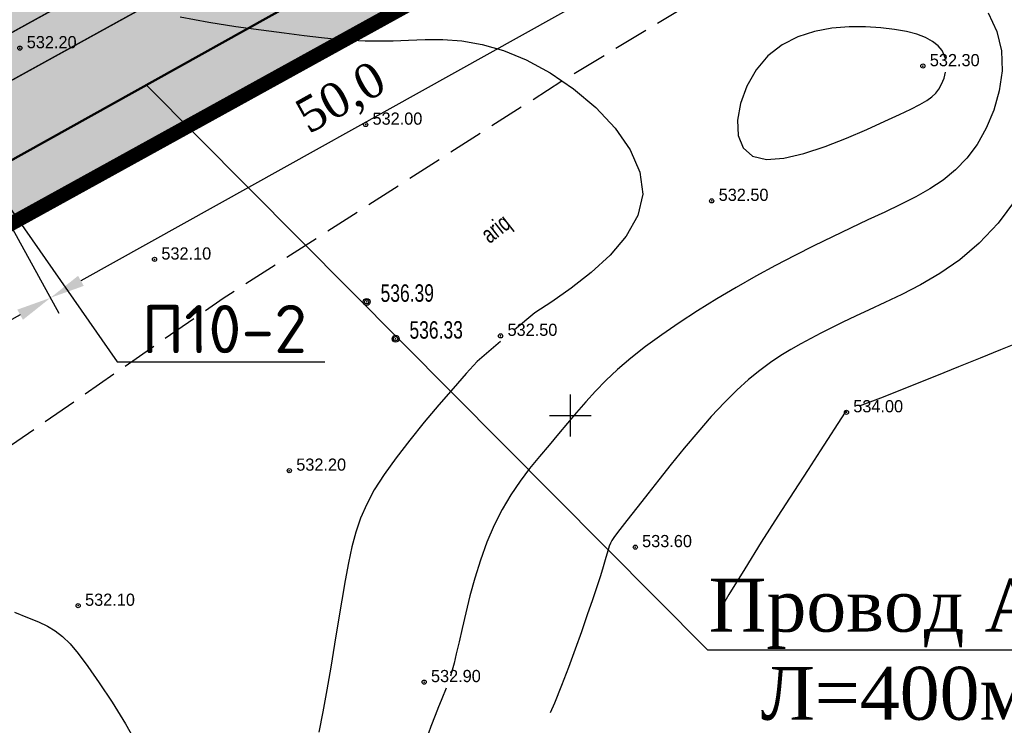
# Model space of a CAD drawing. Extents: x 10527 to 38813, y 13847 to 37526.
# Tile 908 of 1056: x 35863 to 35934, y 36216 to 36267. Entities that reach past the tile are written whole.
import ezdxf

# ---------------------------------------------------------------- set-up
doc = ezdxf.new("R2010")
doc.units = 0
doc.header["$LTSCALE"] = 0.5
doc.header["$MEASUREMENT"] = 0
doc.header["$PDMODE"] = 32
doc.header["$PDSIZE"] = 0.3
for name, pattern in [('CONTI', [0]), ('GOST2.303 6', [12, 8, -1.5, 1, -1.5]), ('STRIH_1', [3, 2, -1]), ('ДОРОГИ_ГРУНТ', [7, 5, -2])]:
    doc.linetypes.add(name, pattern=pattern)
for name, color, linetype in [('(004) Точки рельефа', 7, 'Continuous'), ('(016) Кабель', 1, 'Continuous'), ('(022) Возд. Линии', 7, 'Continuous'), ('(034) Формы рельефа', 32, 'Continuous'), ('GORIZDEFAULT', 32, 'CONTI'), ('NAD_M0', 7, 'CONTI'), ('PI_OT0', 172, 'CONTI'), ('PI_TT0', 5, 'CONTI'), ('PI_TTDEFAULT', 5, 'CONTI'), ('SETKR', 2, 'CONTI'), ('Штрих Стекло', 7, 'Continuous')]:
    doc.layers.add(name, color=color, linetype=linetype)
for name, color, linetype, lineweight in [('(032) Горизонтали утолщенные', 32, 'Continuous', 30), ('.', 7, 'Continuous', 15), ('П Л А Н', 7, 'Continuous', 30)]:
    doc.layers.add(name, color=color, linetype=linetype, lineweight=lineweight)
doc.styles.add('D-431', font='txt')
doc.styles.add('ISOPEUR', font='isocpeui.ttf')
doc.styles.add('SHRFT', font='TXT', dxfattribs={"width": 0.875})
doc.styles.get("Standard").update_dxf_attribs({"font": 'times.ttf'})
doc.styles.add('style1', font='arial.ttf', dxfattribs={"height": 2.5})
doc.linetypes.add('ИК_Э_КАБ_ВН', pattern='A,8,-2,["<<",Standard,S=1,R=0,X=0,Y=-0.5],8,[">>",Standard,S=1,R=0,X=-1,Y=-0.5],-2', length=20)
doc.dimstyles.new('ISO-25$0', dxfattribs={"dimtxt": 2.5, "dimasz": 2.5, "dimexe": 2, "dimexo": 1, "dimgap": 1, "dimtad": 1, "dimdec": 0, "dimlfac": 100, "dimtxsty": 'style1', "dimblk": 'OBLIQUE', "dimcen": 2, "dimdle": 1, "dimadec": 0, "dimazin": 0, "dimtfac": 1, "dimtdec": 0, "dimtmove": 0, "dimatfit": 3, "dimldrblk": 'OBLIQUE', "dimfxl": 1, "dimarcsym": 0})

# ---------------------------------------------------------------- blocks, each defined once
blk = doc.blocks.new('BL_333')
at = {"color": 0}
for p, q in [((0, -1.5), (0, 1.5)), ((-1.5, 0), (1.5, 0))]:
    blk.add_line(p, q, dxfattribs=at)
blk = doc.blocks.new('gergrgrre')
at = {"layer": '(032) Горизонтали утолщенные', "color": 32}
for points in [[(360782.22, 4200355.24, 534), (360780.9, 4200354.71, 534), (360779.43, 4200354.11, 534), (360777.87, 4200353.49, 534), (360776.3, 4200352.85, 534), (360774.79, 4200352.25, 534), (360773.42, 4200351.7, 534), (360772.27, 4200351.25, 534), (360770.74, 4200350.67, 534)], [(360769.83, 4200350.32, 534), (360769.78, 4200350.31, 534), (360769.73, 4200350.25, 534), (360767.95, 4200347.46, 534), (360767.08, 4200346.13, 534), (360766.05, 4200344.55, 534), (360764.91, 4200342.78, 534), (360763.71, 4200340.91, 534), (360762.52, 4200339, 534), (360761.38, 4200337.15, 534), (360760.793, 4200336.148, 534)], [(360710.06, 4200335.88, 532), (360711, 4200335.5, 532), (360711.77, 4200335.18, 532), (360712.42, 4200334.87, 532), (360712.98, 4200334.54, 532), (360713.51, 4200334.14, 532), (360714.05, 4200333.61, 532), (360714.64, 4200332.91, 532), (360715.33, 4200331.99, 532), (360716.15, 4200330.82, 532), (360717.07, 4200329.43, 532), (360718.03, 4200327.86, 532), (360718.99, 4200326.16, 532), (360719.91, 4200324.37, 532), (360720.72, 4200322.53, 532), (360721.38, 4200320.69, 532), (360721.85, 4200318.88, 532), (360722.15, 4200317.12, 532), (360722.28, 4200315.4, 532), (360722.26, 4200313.72, 532), (360722.145, 4200312.465, 532)]]:
    blk.add_polyline3d(points, dxfattribs=at)
at = {"layer": '(034) Формы рельефа', "linetype": 'ДОРОГИ_ГРУНТ', "flags": 128}
blk.add_lwpolyline([(360482.781, 4200258.269), (360503.36, 4200262.12), (360540.16, 4200273.49), (360571.629, 4200283.566), (360597.478, 4200285.82), (360621.43, 4200291.754), (360645.869, 4200300.203), (360663.014, 4200309.823), (360672.864, 4200318.692), (360696.547, 4200338.682), (360725.059, 4200358.436), (360749.385, 4200374.03), (360784.309, 4200395.099), (360811.615, 4200410.2), (360839.044, 4200435.53), (360866.689, 4200461.551), (360893.596, 4200482.577), (360919.739, 4200495.686), (360930.957, 4200499.104), (360950, 4200501.5), (360970.569, 4200508.087), (360980.41, 4200514.465), (360985.626, 4200527.791), (360988.679, 4200544.648), (360993.436, 4200584.307), (360994.52, 4200600.42), (360996.832, 4200613.062), (361003.742, 4200621.144), (361014.029, 4200628.488), (361032.05, 4200637.005), (361049.856, 4200645.42), (361060.221, 4200655.432), (361085.506, 4200687.483), (361100.578, 4200706.587), (361115.074, 4200727.431), (361116.743, 4200734.74), (361120.605, 4200787.819), (361123, 4200820.4), (361129.426, 4200846.644), (361137.082, 4200864.849), (361150.22, 4200896.626), (361157.514, 4200904.483), (361166.834, 4200910.639), (361181.725, 4200916.67), (361194.873, 4200924.395), (361209.205, 4200933.175), (361217.185, 4200942.931)], dxfattribs=at)
at = {"layer": 'GORIZDEFAULT', "color": 32}
for points in [[(360781.98, 4200365.49, 533.5), (360780.72, 4200363.8, 533.5), (360779.37, 4200362.37, 533.5), (360777.97, 4200361.19, 533.5), (360776.55, 4200360.2, 533.5), (360775.15, 4200359.39, 533.5), (360773.81, 4200358.7, 533.5), (360772.58, 4200358.11, 533.5), (360771.47, 4200357.6, 533.5), (360770.47, 4200357.13, 533.5), (360769.58, 4200356.7, 533.5), (360768.76, 4200356.3, 533.5), (360767.99, 4200355.92, 533.5), (360767.26, 4200355.54, 533.5), (360766.55, 4200355.15, 533.5), (360765.84, 4200354.75, 533.5), (360765.11, 4200354.3, 533.5), (360764.37, 4200353.8, 533.5), (360763.6, 4200353.24, 533.5), (360762.79, 4200352.58, 533.5), (360761.95, 4200351.82, 533.5), (360761.06, 4200350.93, 533.5), (360760.12, 4200349.92, 533.5), (360759.15, 4200348.81, 533.5), (360758.18, 4200347.66, 533.5), (360757.24, 4200346.5, 533.5), (360756.36, 4200345.39, 533.5), (360755.56, 4200344.38, 533.5), (360754.87, 4200343.5, 533.5), (360754.32, 4200342.79, 533.5), (360753.88, 4200342.24, 533.5), (360753.55, 4200341.82, 533.5), (360753.3, 4200341.5, 533.5), (360753.12, 4200341.24, 533.5), (360752.98, 4200341.03, 533.5), (360752.88, 4200340.83, 533.5), (360752.79, 4200340.61, 533.5), (360752.71, 4200340.36, 533.5), (360752.61, 4200340.04, 533.5), (360752.49, 4200339.64, 533.5), (360752.34, 4200339.14, 533.5), (360752.15, 4200338.5, 533.5), (360751.9, 4200337.71, 533.5), (360751.58, 4200336.76, 533.5), (360751.21, 4200335.68, 533.5), (360750.8, 4200334.48, 533.5), (360750.34, 4200333.22, 533.5), (360749.86, 4200331.92, 533.5), (360749.36, 4200330.62, 533.5), (360748.85, 4200329.35, 533.5), (360748.554, 4200328.648, 533.5)], [(360780.01, 4200378.9, 533), (360780.64, 4200377.58, 533), (360780.96, 4200376.18, 533), (360781.01, 4200374.74, 533), (360780.81, 4200373.31, 533), (360780.43, 4200371.92, 533), (360779.88, 4200370.62, 533), (360779.22, 4200369.46, 533), (360778.48, 4200368.47, 533), (360777.67, 4200367.63, 533), (360776.78, 4200366.9, 533), (360775.83, 4200366.27, 533), (360774.81, 4200365.69, 533), (360773.72, 4200365.15, 533), (360772.58, 4200364.61, 533), (360771.37, 4200364.05, 533), (360770.12, 4200363.46, 533), (360768.82, 4200362.83, 533), (360767.48, 4200362.18, 533), (360766.12, 4200361.49, 533), (360764.73, 4200360.76, 533), (360763.32, 4200360, 533), (360761.91, 4200359.2, 533), (360760.51, 4200358.37, 533), (360759.14, 4200357.52, 533), (360757.81, 4200356.66, 533), (360756.56, 4200355.8, 533), (360755.39, 4200354.95, 533), (360754.33, 4200354.11, 533), (360753.39, 4200353.3, 533), (360752.55, 4200352.51, 533), (360751.8, 4200351.74, 533), (360751.1, 4200350.98, 533), (360750.44, 4200350.22, 533), (360749.79, 4200349.45, 533), (360749.14, 4200348.68, 533), (360748.46, 4200347.88, 533), (360747.77, 4200347.06, 533), (360747.07, 4200346.2, 533), (360746.38, 4200345.28, 533), (360745.71, 4200344.31, 533), (360745.09, 4200343.26, 533), (360744.51, 4200342.12, 533), (360743.99, 4200340.9, 533), (360743.53, 4200339.62, 533), (360743.13, 4200338.32, 533), (360742.78, 4200337.05, 533), (360742.48, 4200335.83, 533), (360742.22, 4200334.72, 533), (360742, 4200333.75, 533), (360741.8, 4200332.9, 533), (360741.64, 4200332.23, 533), (360741.5, 4200331.71, 533), (360741.38, 4200331.3, 533)], [(360721.97, 4200378.63, 532.5), (360724.01, 4200378.25, 532.5), (360725.97, 4200377.93, 532.5), (360727.79, 4200377.68, 532.5), (360729.43, 4200377.47, 532.5), (360730.86, 4200377.29, 532.5), (360732.12, 4200377.15, 532.5), (360733.24, 4200377.03, 532.5), (360734.27, 4200376.95, 532.5), (360735.25, 4200376.9, 532.5), (360736.24, 4200376.89, 532.5), (360737.26, 4200376.91, 532.5), (360738.36, 4200376.96, 532.5), (360739.56, 4200377, 532.5), (360740.83, 4200376.99, 532.5), (360742.2, 4200376.89, 532.5), (360743.65, 4200376.64, 532.5), (360745.2, 4200376.2, 532.5), (360746.83, 4200375.53, 532.5), (360748.54, 4200374.61, 532.5), (360750.23, 4200373.45, 532.5), (360751.82, 4200372.11, 532.5), (360753.21, 4200370.64, 532.5), (360754.3, 4200369.08, 532.5), (360754.99, 4200367.48, 532.5), (360755.19, 4200365.89, 532.5), (360754.83, 4200364.35, 532.5), (360754.01, 4200362.88, 532.5), (360752.85, 4200361.51, 532.5), (360751.49, 4200360.26, 532.5), (360750.05, 4200359.14, 532.5), (360748.66, 4200358.17, 532.5), (360747.44, 4200357.38, 532.5), (360745.99, 4200356.16, 532.5)], [(360776.96, 4200375.53, 532.5), (360776.86, 4200375.88, 532.5), (360776.7, 4200376.2, 532.5), (360776.41, 4200376.55, 532.5), (360776.01, 4200376.86, 532.5), (360775.51, 4200377.14, 532.5), (360774.89, 4200377.37, 532.5), (360774.15, 4200377.57, 532.5), (360773.29, 4200377.72, 532.5), (360772.31, 4200377.84, 532.5), (360771.21, 4200377.91, 532.5), (360770.02, 4200377.91, 532.5), (360768.78, 4200377.81, 532.5), (360767.54, 4200377.58, 532.5), (360766.33, 4200377.19, 532.5), (360765.2, 4200376.62, 532.5), (360764.19, 4200375.83, 532.5), (360763.34, 4200374.81, 532.5), (360762.67, 4200373.64, 532.5), (360762.22, 4200372.41, 532.5), (360762, 4200371.2, 532.5), (360762.06, 4200370.1, 532.5), (360762.41, 4200369.21, 532.5), (360763.08, 4200368.62, 532.5), (360764.08, 4200368.39, 532.5), (360765.34, 4200368.48, 532.5), (360766.78, 4200368.81, 532.5), (360768.31, 4200369.31, 532.5), (360769.84, 4200369.91, 532.5), (360771.3, 4200370.54, 532.5), (360772.58, 4200371.13, 532.5)], [(360772.58, 4200371.13, 532.5), (360773.63, 4200371.61, 532.5), (360774.46, 4200372, 532.5), (360775.11, 4200372.33, 532.5), (360775.6, 4200372.61, 532.5), (360775.96, 4200372.88, 532.5), (360776.24, 4200373.14, 532.5), (360776.46, 4200373.44, 532.5), (360776.67, 4200373.8, 532.5), (360776.84, 4200374.21, 532.5), (360776.95, 4200374.65, 532.5)], [(360744.98, 4200355.31, 532.5), (360743.29, 4200353.89, 532.5), (360742.51, 4200353.01, 532.5), (360741.58, 4200351.95, 532.5), (360740.55, 4200350.77, 532.5), (360739.49, 4200349.52, 532.5), (360738.45, 4200348.23, 532.5), (360737.47, 4200346.97, 532.5), (360736.61, 4200345.76, 532.5), (360735.91, 4200344.66, 532.5), (360735.36, 4200343.63, 532.5), (360734.92, 4200342.63, 532.5), (360734.58, 4200341.62, 532.5), (360734.3, 4200340.57, 532.5), (360734.06, 4200339.43, 532.5), (360733.82, 4200338.16, 532.5), (360733.58, 4200336.74, 532.5), (360733.32, 4200335.2, 532.5), (360733.05, 4200333.58, 532.5), (360732.78, 4200331.93, 532.5), (360732.49, 4200330.3, 532.5), (360732.2, 4200328.72, 532.5), (360731.92, 4200327.26, 532.5)], [(360741.07, 4200330.42, 533), (360740.97, 4200330.19, 533), (360740.85, 4200329.91, 533), (360740.7, 4200329.55, 533), (360740.51, 4200329.08, 533), (360740.27, 4200328.47, 533), (360739.98, 4200327.68, 533), (360739.64, 4200326.72, 533), (360739.24, 4200325.59, 533), (360738.81, 4200324.31, 533), (360738.34, 4200322.91, 533), (360738.133, 4200322.262, 533)]]:
    blk.add_polyline3d(points, dxfattribs=at)
at = {"layer": 'PI_TTDEFAULT', "color": 5}
for p in [(360710.44, 4200376.38, 532.2), (360775.32, 4200375.09, 532.3), (360735.29, 4200370.89, 532), (360760.15, 4200365.41, 532.5), (360720.12, 4200361.21, 532.1), (360744.98, 4200355.72, 532.5), (360769.83, 4200350.23, 534), (360729.8, 4200346.04, 532.2), (360754.66, 4200340.55, 533.6), (360714.63, 4200336.35, 532.1), (360739.49, 4200330.86, 532.9)]:
    blk.add_point(p, dxfattribs=at)
at = {"layer": 'SETKR', "color": 92}
blk.add_blockref('BL_333', (360750, 4200350), dxfattribs=at)
at = {"layer": '(004) Точки рельефа', "style": 'D-431'}
for s, p in [('532.20', (360710.94, 4200376.37)), ('532.30', (360775.82, 4200375.08)), ('532.00', (360735.78, 4200370.88)), ('532.50', (360760.65, 4200365.41)), ('532.10', (360720.61, 4200361.2)), ('532.50', (360745.48, 4200355.72)), ('534.00', (360770.32, 4200350.23)), ('532.20', (360730.3, 4200346.04)), ('533.60', (360755.15, 4200340.55)), ('532.10', (360715.13, 4200336.34)), ('532.90', (360739.98, 4200330.86))]:
    blk.add_text(s, height=0.875, dxfattribs=at).set_placement(p)
blk = doc.blocks.new('ееееее')
at = {"layer": 'PI_TT0', "color": 0}
for centre in [(237.38, 502.56), (239.45, 499.91)]:
    blk.add_circle(centre, 0.25, dxfattribs=at)
for p in [(237.38, 502.56), (239.45, 499.91)]:
    blk.add_point(p, dxfattribs=at)
at = {"layer": 'NAD_M0', "color": 7, "style": 'SHRFT', "width": 0.75}
blk.add_text('ariq', height=1.25, rotation=38, dxfattribs=at).set_placement((246.22, 506.67))
at = {"layer": 'PI_OT0', "color": 0, "style": 'SHRFT', "width": 0.75}
for s, p in [('536.39', (238.38, 502.56)), ('536.33', (240.45, 499.91))]:
    blk.add_text(s, height=1.25, dxfattribs=at).set_placement(p)
blk = doc.blocks.new('*D734')
at = {"layer": '(022) Возд. Линии', "color": 0, "lineweight": -2, "transparency": 16777216}
for p, q in [((35905.193, 36279.305), (35910.366, 36270.016)), ((35907.574, 36269.892), (35867.885, 36247.792)), ((35861.136, 36254.773), (35866.309, 36245.483))]:
    blk.add_line(p, q, dxfattribs=at)
at = {"layer": '(022) Возд. Линии', "color": 0, "transparency": 16777216}
for points in [[(35907.371, 36270.256), (35907.776, 36269.528), (35909.758, 36271.108)], [(35867.682, 36248.156), (35868.088, 36247.428), (35865.701, 36246.575)]]:
    blk.add_solid(points, dxfattribs=at)
at = {"layer": 'Defpoints', "color": 0, "transparency": 16777216}
for p in [(35904.889, 36279.851, -451.405), (35860.832, 36255.319, -451.405), (35865.701, 36246.575)]:
    blk.add_point(p, dxfattribs=at)
at = {"layer": '(022) Возд. Линии', "color": 0, "lineweight": 30, "transparency": 16777216, "insert": (35886.668, 36260.748), "char_height": 2.5, "attachment_point": 5, "rotation": 29.11052}
blk.add_mtext('50,0', dxfattribs=at)
blk = doc.blocks.new('*D735')
at = {"layer": '(022) Возд. Линии', "color": 0, "lineweight": -2, "transparency": 16777216}
for p, q in [((35861.136, 36254.773), (35866.309, 36245.483)), ((35863.516, 36245.359), (35823.828, 36223.259)), ((35817.079, 36230.24), (35822.252, 36220.951))]:
    blk.add_line(p, q, dxfattribs=at)
at = {"layer": '(022) Возд. Линии', "color": 0, "transparency": 16777216}
for points in [[(35863.314, 36245.723), (35863.719, 36244.995), (35865.701, 36246.575)], [(35823.625, 36223.623), (35824.03, 36222.895), (35821.643, 36222.043)]]:
    blk.add_solid(points, dxfattribs=at)
at = {"layer": 'Defpoints', "color": 0, "transparency": 16777216}
for p in [(35860.832, 36255.319, -451.405), (35816.775, 36230.786, -451.405), (35821.643, 36222.043)]:
    blk.add_point(p, dxfattribs=at)
at = {"layer": '(022) Возд. Линии', "color": 0, "lineweight": 30, "transparency": 16777216, "insert": (35842.61, 36236.216), "char_height": 2.5, "attachment_point": 5, "rotation": 29.11052}
blk.add_mtext('50,0', dxfattribs=at)

msp = doc.modelspace()

# ---------------------------------------------------------------- hatches: boundary and pattern name
at = {"layer": '.', "ltscale": 0.149071}
h = msp.add_hatch(color=256, dxfattribs=at)
h.dxf.hatch_style = 1
h.set_gradient(color1=(255, 255, 255), tint=1)
h.paths.add_polyline_path([(35043.297, 36082.013), (36343.297, 36082.013), (36343.297, 37217.013), (35043.297, 37217.013)])
h.paths.add_polyline_path([(35058.297, 37202.013), (36328.297, 37202.013), (36328.297, 36097.013), (35058.297, 36097.013)], flags=16)
h = msp.add_hatch(color=256, dxfattribs=at)
h.dxf.hatch_style = 1
h.set_gradient(color1=(51, 204, 0), color2=(51, 204, 0), tint=1)
edge = h.paths.add_edge_path()
edge.add_line((36288.012, 36496.449), (35667.551, 36154.533))
edge.add_arc((35662.242, 36164.167), 11, 226.16627, 298.85775, ccw=False)
edge.add_line((35654.623, 36156.232), (35391.724, 36408.641))
edge.add_line((35391.724, 36408.641), (35216.827, 36679.143))
edge.add_line((35216.827, 36679.143), (35208.925, 36674.788))
edge.add_line((35208.925, 36674.788), (35384.735, 36402.875))
edge.add_line((35384.735, 36402.875), (35659.006, 36139.548))
edge.add_line((35659.006, 36139.548), (36312.368, 36499.595))
edge.add_line((36312.368, 36499.595), (35900.999, 37056.168))
edge.add_line((35900.999, 37056.168), (35893.046, 37051.786))
edge.add_line((35893.046, 37051.786), (36291.549, 36512.621))
edge.add_arc((36282.703, 36506.083), 11, -61.14225, 36.46852, ccw=False)
h.paths.add_polyline_path([(35788.729, 36580.117), (35933.158, 36318.028), (35719.583, 36200.333), (35721.176, 36197.413), (35661.011, 36164.107), (35654.839, 36175.32), (35647.364, 36171.52), (35618.976, 36198.774), (35646.046, 36213.852), (35649.614, 36207.218), (35674.926, 36221.152), (35682.742, 36206.954), (35708.361, 36220.905), (35719.584, 36200.333), (35739.746, 36211.444), (35711.107, 36263.414), (35618.055, 36212.136), (35436.785, 36386.172)], flags=16)
edge = h.paths.add_edge_path(flags=17)
edge.add_line((36286.723, 36509.055), (36102.477, 36758.336))
edge.add_arc((36098.456, 36755.364), 5, 36.46852, 118.85775)
edge.add_line((36096.043, 36759.744), (35801.902, 36597.652))
edge.add_arc((35804.315, 36593.273), 5, 118.85775, 208.85775)
edge.add_line((35799.936, 36590.86), (35948.226, 36321.764))
edge.add_arc((35952.605, 36324.177), 5, 208.85775, 298.85775)
edge.add_line((35955.018, 36319.798), (36285.116, 36501.704))
edge.add_arc((36282.703, 36506.083), 5, 298.85775, 396.46852)
h.paths.add_polyline_path([(35809.749, 36591.7), (36097.32, 36750.171), (36276.769, 36507.381), (35954.178, 36329.611)], flags=16)
edge = h.paths.add_edge_path(flags=17)
edge.add_line((35942.971, 36318.868), (35794.681, 36587.964))
edge.add_arc((35790.302, 36585.551), 5, 28.86341, 118.85775)
edge.add_line((35787.889, 36589.93), (35427.68, 36391.431))
edge.add_arc((35430.094, 36387.051), 5, 118.85775, 226.16627)
edge.add_line((35426.631, 36383.445), (35658.779, 36160.56))
edge.add_arc((35662.242, 36164.167), 5, 226.16627, 298.85775)
edge.add_line((35664.655, 36159.788), (35672.305, 36164.004))
edge.add_line((35672.305, 36164.004), (35677.56, 36166.9))
edge.add_line((35677.56, 36166.9), (35941.005, 36312.076))
edge.add_arc((35938.592, 36316.455), 5, 298.85775, 388.85775)
edge = h.paths.add_edge_path(flags=17)
edge.add_arc((35538.825, 36816.052), 5, 28.85775, 118.85775)
edge.add_line((35536.412, 36820.431), (35532.909, 36818.501))
edge.add_line((35532.909, 36818.501), (35681.681, 36548.529))
edge.add_line((35681.681, 36548.529), (35418.652, 36403.582))
edge.add_line((35418.652, 36403.582), (35403.372, 36418.252))
edge.add_line((35403.372, 36418.252), (35246.598, 36660.724))
edge.add_line((35246.598, 36660.724), (35243.394, 36658.959))
edge.add_arc((35245.808, 36654.58), 5, 118.85775, 212.88524)
edge.add_line((35241.609, 36651.865), (35393.741, 36416.571))
edge.add_line((35393.741, 36416.571), (35396.383, 36412.485))
edge.add_line((35396.383, 36412.485), (35414.542, 36395.051))
edge.add_arc((35418.004, 36398.658), 5, 226.16627, 298.85775)
edge.add_line((35420.418, 36394.279), (35689.529, 36542.577))
edge.add_arc((35687.115, 36546.956), 5, 298.85915, 388.85698)
edge.add_line((35691.494, 36549.37), (35543.204, 36818.466))
edge = h.paths.add_edge_path(flags=17)
edge.add_line((35902.201, 37022.006), (35898.082, 37019.736))
edge.add_line((35898.082, 37019.736), (36082.928, 36769.643))
edge.add_line((36082.928, 36769.643), (35798.166, 36612.72))
edge.add_line((35798.166, 36612.72), (35649.393, 36882.692))
edge.add_line((35649.393, 36882.692), (35645.89, 36880.761))
edge.add_arc((35648.303, 36876.382), 5, 118.85775, 208.85855)
edge.add_line((35643.924, 36873.969), (35792.214, 36604.873))
edge.add_arc((35796.593, 36607.286), 5, 208.85775, 298.85137)
edge.add_line((35799.006, 36602.907), (36091.274, 36763.967))
edge.add_arc((36088.861, 36768.346), 5, 298.85775, 396.46852)
edge.add_line((36092.882, 36771.318), (35908.635, 37020.599))
edge.add_arc((35904.615, 37017.627), 5, 36.46939, 118.85775)
at = {"layer": 'Штрих Стекло', "linetype": 'Continuous'}
h = msp.add_hatch(color=5, dxfattribs=at)
h.dxf.hatch_style = 1
h.set_gradient(color1=(173, 173, 173), color2=(166, 166, 166), one_color=1, tint=0.65)
edge = h.paths.add_edge_path()
edge.add_line((35220.262, 36694.737), (35202.702, 36685.06))
edge.add_arc((35205.115, 36680.681), 5, 32.88524, 118.85775, ccw=False)
edge.add_line((35209.314, 36683.396), (35213.315, 36677.208))
edge.add_line((35213.315, 36677.208), (35222.095, 36682.046))
edge.add_line((35222.095, 36682.046), (35218.323, 36687.88))
edge.add_arc((35222.687, 36690.349), 5.014, 118.92591, 209.50369, ccw=False)
edge = h.paths.add_edge_path()
edge.add_line((35389.373, 36405.352), (35651.853, 36153.347))
edge.add_arc((35662.242, 36164.167), 15, 226.16627, 298.85775)
edge.add_line((35669.481, 36151.03), (36289.942, 36492.946))
edge.add_arc((36282.703, 36506.083), 15, 298.85775, 396.46852)
edge.add_line((36294.765, 36514.999), (35889.246, 37056.928))
edge.add_arc((35893.267, 37059.9), 5, 118.85775, 216.46852, ccw=False)
edge.add_line((35890.853, 37064.279), (35884.604, 37060.835))
edge.add_line((35884.604, 37060.835), (36292.353, 36513.216))
edge.add_arc((36282.703, 36506.083), 12, -61.14225, 36.46852, ccw=False)
edge.add_line((36288.494, 36495.573), (35660.947, 36154.319))
edge.add_line((35660.947, 36154.319), (35390.568, 36408.587))
edge.add_line((35390.568, 36408.587), (35215.949, 36678.659))
edge.add_line((35215.949, 36678.659), (35213.315, 36677.208))
edge.add_line((35213.315, 36677.208), (35388.049, 36406.958))
edge.add_arc((35395.606, 36411.845), 9, 212.88524, 226.16627)
edge = h.paths.add_edge_path(flags=16)
edge.add_line((35427.68, 36391.431), (35787.889, 36589.93))
edge.add_arc((35790.302, 36585.551), 5, 28.85775, 118.85775, ccw=False)
edge.add_line((35794.681, 36587.964), (35942.971, 36318.868))
edge.add_arc((35938.592, 36316.455), 5, -61.14225, 28.85775, ccw=False)
edge.add_line((35941.005, 36312.076), (35664.655, 36159.788))
edge.add_arc((35662.242, 36164.167), 5, 226.82384, 298.85775, ccw=False)
edge.add_line((35658.82, 36160.521), (35426.625, 36383.45))
edge.add_arc((35430.094, 36387.051), 5, 118.85775, 226.07521, ccw=False)
h.paths.add_polyline_path([(35427.68, 36391.431), (35784.385, 36587.999), (35933.158, 36318.028), (35662.889, 36169.091)], flags=0)
edge = h.paths.add_edge_path(flags=16)
edge.add_line((35801.902, 36597.652), (36096.043, 36759.744))
edge.add_arc((36098.456, 36755.364), 5, 36.46852, 118.85775, ccw=False)
edge.add_line((36102.477, 36758.336), (36286.723, 36509.055))
edge.add_arc((36282.703, 36506.083), 5, -61.14225, 36.46852, ccw=False)
edge.add_line((36285.116, 36501.704), (35955.018, 36319.798))
edge.add_arc((35952.605, 36324.177), 5, 208.85775, 298.85775, ccw=False)
edge.add_line((35948.226, 36321.764), (35799.936, 36590.86))
edge.add_arc((35804.315, 36593.273), 5, 118.85775, 208.85775, ccw=False)
h.paths.add_polyline_path([(35805.405, 36599.583), (36091.923, 36757.473), (36276.769, 36507.381), (35954.178, 36329.611)], flags=0)
edge = h.paths.add_edge_path(flags=17)
edge.add_line((36292.353, 36513.216), (35884.604, 37060.835))
edge.add_line((35884.604, 37060.835), (35876.716, 37056.488))
edge.add_arc((35879.129, 37052.109), 5, 36.46852, 118.85775, ccw=False)
edge.add_line((35883.15, 37055.081), (36092.882, 36771.318))
edge.add_arc((36088.861, 36768.346), 5, -61.14225, 36.46852, ccw=False)
edge.add_line((36091.274, 36763.967), (35799.006, 36602.907))
edge.add_arc((35796.593, 36607.286), 5, 208.85775, 298.85775, ccw=False)
edge.add_line((35792.214, 36604.873), (35643.924, 36873.969))
edge.add_arc((35648.303, 36876.382), 5, 118.85775, 208.85775, ccw=False)
edge.add_line((35645.89, 36880.761), (35631.876, 36873.039))
edge.add_arc((35634.29, 36868.66), 5, 28.85775, 118.85775, ccw=False)
edge.add_line((35638.669, 36871.073), (35786.959, 36601.977))
edge.add_arc((35782.58, 36599.564), 5, -61.14225, 28.85552, ccw=False)
edge.add_line((35784.993, 36595.185), (35703.542, 36550.3))
edge.add_arc((35701.128, 36554.679), 5, 208.85775, 298.85775, ccw=False)
edge.add_line((35696.749, 36552.265), (35548.459, 36821.361))
edge.add_arc((35552.838, 36823.775), 5, 118.85775, 208.85775, ccw=False)
edge.add_line((35550.425, 36828.154), (35902.201, 37022.006))
edge.add_arc((35904.615, 37017.627), 5, 36.46852, 118.85775, ccw=False)
edge.add_line((35908.636, 37020.599), (35899.041, 37033.58))
edge.add_arc((35895.02, 37030.608), 5, -61.14225, 36.46852, ccw=False)
edge.add_line((35897.433, 37026.229), (35239.435, 36663.628))
edge.add_arc((35237.099, 36668.049), 5, 212.88524, 297.85041, ccw=False)
edge.add_line((35232.9, 36665.334), (35241.609, 36651.865))
edge.add_arc((35245.808, 36654.58), 5, 118.85775, 212.88524, ccw=False)
edge.add_line((35243.394, 36658.959), (35536.412, 36820.431))
edge.add_arc((35538.825, 36816.052), 5, 28.85775, 118.85775, ccw=False)
edge.add_line((35543.204, 36818.466), (35691.494, 36549.37))
edge.add_arc((35687.115, 36546.956), 5, -61.14225, 28.85775, ccw=False)
edge.add_line((35689.528, 36542.577), (35420.418, 36394.279))
edge.add_arc((35418.004, 36398.658), 5, 226.16627, 298.85775, ccw=False)
edge.add_line((35414.542, 36395.051), (35396.383, 36412.485))
edge.add_line((35396.383, 36412.485), (35222.095, 36682.046))
edge.add_line((35222.095, 36682.046), (35215.949, 36678.659))
edge.add_line((35215.949, 36678.659), (35390.568, 36408.587))
edge.add_line((35390.568, 36408.587), (35660.947, 36154.319))
edge.add_line((35660.947, 36154.319), (36288.494, 36495.573))
edge.add_arc((36282.703, 36506.083), 12, 298.85775, 396.46852)

# ---------------------------------------------------------------- linework, layer by layer
at = {"layer": '(022) Возд. Линии', "color": 1, "linetype": 'ИК_Э_КАБ_ВН', "lineweight": 50, "elevation": -451.405, "flags": 128}
msp.add_lwpolyline([(35972.396, 36301.432), (35948.946, 36304.384), (35719.036, 36176.362), (35684.293, 36158.077), (35658.517, 36171.521), (35657.751, 36172.949)], dxfattribs=at)
at = {"layer": '(022) Возд. Линии', "color": 0, "lineweight": 30, "flags": 128}
for points, elevation in [([(35872.573, 36261.856), (35912.9, 36221.309), (35948.175, 36221.309)], 536.5), ([(35861.772, 36254.44), (35870.492, 36241.969), (35885.418, 36241.969)], 1195.167)]:
    msp.add_lwpolyline(points, dxfattribs=dict(at, elevation=elevation))
at = {"ltscale": 0.149071, "const_width": 0.1}
msp.add_lwpolyline([(35096.532, 36626.554), (35206.214, 36686.996, -0.393772), (35212.826, 36685.331), (35391.724, 36408.641), (35654.623, 36156.232, 0.328259), (35667.551, 36154.533), (36288.012, 36496.449, 0.453677), (36291.549, 36512.621), (35889.246, 37056.928, -0.453677), (35890.853, 37064.279), (36021.81, 37136.445)], format="xyb", dxfattribs=at)
msp.add_lwpolyline([(35205.659, 36679.839), (35384.735, 36402.875), (35659.006, 36139.548), (36312.368, 36499.595), (35897.401, 37061.036)], dxfattribs=at)
at = {"color": 1, "linetype": 'GOST2.303 6', "lineweight": 30, "const_width": 1.035}
msp.add_lwpolyline([(35208.925, 36674.788), (35900.999, 37056.168), (36312.368, 36499.595), (35659.006, 36139.548), (35384.735, 36402.875)], close=True, dxfattribs=at)
at = {"color": 7, "linetype": 'STRIH_1', "ltscale": 2, "true_color": 0xffffff, "const_width": 0.1}
msp.add_lwpolyline([(35215.15, 36687.262), (35394.053, 36410.563), (35656.701, 36158.396, 0.328259), (35666.103, 36157.16), (36286.564, 36499.076, 0.453677), (36289.136, 36510.838), (35886.32, 37055.839)], format="xyb", dxfattribs=at)

# ---------------------------------------------------------------- block references
at = {"linetype": 'Continuous'}
msp.add_blockref('gergrgrre', (-324846.944, -4164111.878), dxfattribs=at)
at = {"color": 0, "rotation": 0.1683458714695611}
msp.add_blockref('ееееее', (35652.513, 35743.025), dxfattribs=at)

# ---------------------------------------------------------------- texts
at = {"layer": '(016) Кабель', "color": 0, "insert": (35872.242, 36246.046, 1195.167), "char_height": 12.05341, "width": 11.51833, "attachment_point": 1, "rotation": 0.11416, "style": 'D-431'}
msp.add_mtext('{\\fISOCPEUR|b0|i0|c204|p34;\\H0.28704x;\\C172;П10-2\\fTimes New Roman|b0|i0|c204|p18;\\H3.4838x;\\C256;\\P\\fISOCPEUR|b0|i1|c204|p34; }', dxfattribs=at)
at = {"layer": 'П Л А Н', "lineweight": 30, "ltscale": 100, "insert": (35930.702, 36226.402, 536.5), "char_height": 3.79578, "width": 68.30716, "attachment_point": 2, "style": 'ISOPEUR'}
msp.add_mtext('{\\fTimes New Roman|b0|i0|c204|p18;Провод АС-35\\PЛ=400м х 3}', dxfattribs=at)

# ---------------------------------------------------------------- dimensions: what is measured, and where the dimension line sits
at = {"layer": '(022) Возд. Линии', "color": 5, "lineweight": 30}
for p1, p2, picture, middle in [((35904.889, 36279.851, -451.405), (35860.832, 36255.319, -451.405), '*D734', (35886.668, 36260.748)), ((35860.832, 36255.319, -451.405), (35816.775, 36230.786, -451.405), '*D735', (35842.61, 36236.216))]:
    dim = msp.add_aligned_dim(p1=p1, p2=p2, distance=10.007, text='50,0', dimstyle='ISO-25$0', override={"dimexe": 1.25, "dimexo": 0.625, "dimgap": 0.625, "dimdec": 2, "dimlfac": 1, "dimtxsty": 'Standard', "dimcen": 2.5, "dimdle": 0, "dimtdec": 2}, dxfattribs=at)
    dim.commit()
    dim.dimension.update_dxf_attribs({"geometry": picture, "text_midpoint": middle})

doc.saveas('drawing.dxf')
